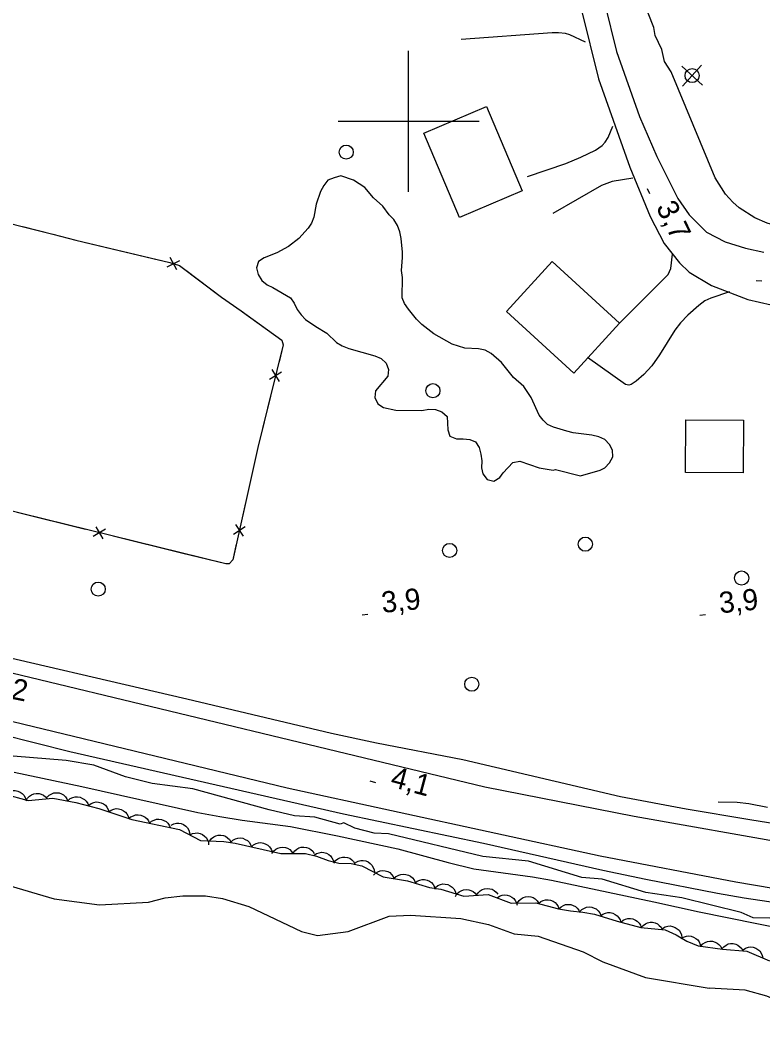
# Model space of a CAD drawing. Extents: x 336540 to 340074, y 5572036 to 5573747.
# Drawn here: x 338144.9 to 338250.2, y 5572471.1 to 5572614.3 of the extents above; entities that cross this region are included whole.
import ezdxf

# ---------------------------------------------------------------- set-up
doc = ezdxf.new("R2010")
doc.units = 0
for name, color, linetype in [('Niveau 19', 7, 'Continuous'), ('Niveau 2', 7, 'Continuous'), ('Niveau 21', 7, 'Continuous'), ('Niveau 22', 7, 'Continuous'), ('Niveau 3', 7, 'Continuous'), ('Niveau 31', 7, 'Continuous'), ('Niveau 36', 7, 'Continuous'), ('Niveau 37', 7, 'Continuous'), ('Niveau 4', 7, 'Continuous'), ('Niveau 44', 7, 'Continuous'), ('Niveau 61', 7, 'Continuous')]:
    doc.layers.add(name, color=color, linetype=linetype)

msp = doc.modelspace()

# ---------------------------------------------------------------- linework, layer by layer
at = {"layer": 'Niveau 19'}
for points in [[(338225.05, 5572611.19), (338222.86, 5572612.27), (338222.26, 5572612.42), (338221.23, 5572612.53), (338220.36, 5572612.53), (338207.43, 5572611.58)], [(338216.87, 5572592.19), (338222.29, 5572594), (338224.42, 5572594.9), (338226.47, 5572595.91), (338227.42, 5572596.58), (338227.87, 5572597.04), (338228.29, 5572597.72), (338228.96, 5572599.29)], [(338231.77, 5572591.94), (338228.83, 5572591.47), (338227.32, 5572590.91), (338220.42, 5572586.94)], [(338229.91, 5572571.41), (338236.79, 5572578.28), (338237.18, 5572579.12), (338237.39, 5572581.15)], [(338245.51, 5572575.83), (338242.85, 5572574.93), (338242, 5572574.53), (338241.14, 5572573.9), (338239.6, 5572572.53), (338238.54, 5572571.45), (338237.73, 5572570.4), (338235.55, 5572566.89), (338234.48, 5572565.35), (338233.36, 5572564.09), (338232.27, 5572563.17), (338231.53, 5572562.68), (338231.22, 5572562.62), (338230.75, 5572562.71), (338225.34, 5572566.54)]]:
    msp.add_lwpolyline(points, dxfattribs=at)
at = {"layer": 'Niveau 2'}
for points in [[(338201.86, 5572571.19), (338201.12, 5572571.96), (338199.96, 5572573.39), (338199.43, 5572574.17), (338199.08, 5572575), (338199.06, 5572575.96), (338199.15, 5572576.92), (338199.13, 5572577.87), (338199, 5572578.83), (338199.13, 5572580.68), (338199.11, 5572581.47), (338198.96, 5572583.38), (338198.77, 5572584.33), (338198.42, 5572585.22), (338197.89, 5572586.06), (338197.26, 5572586.72), (338196.33, 5572587.99), (338195.01, 5572589.14), (338193.79, 5572590.63), (338192.19, 5572591.67), (338190.38, 5572592.25), (338189.42, 5572592), (338188.53, 5572591.64), (338187.98, 5572590.9), (338187.49, 5572590.04), (338186.91, 5572588.23), (338186.55, 5572586.42), (338186.23, 5572585.57), (338185.74, 5572584.83), (338184.41, 5572583.4), (338182.97, 5572582.24), (338181.3, 5572581.36), (338179.51, 5572580.65), (338178.73, 5572580.12), (338178.41, 5572579.22), (338178.66, 5572578.27), (338179.18, 5572577.43), (338179.93, 5572576.83), (338180.72, 5572576.46), (338183.23, 5572574.99), (338183.76, 5572574.22), (338184.17, 5572573.33), (338184.75, 5572572.55), (338185.39, 5572571.89), (338186.82, 5572570.91), (338188.41, 5572569.99), (338189.79, 5572568.67), (338190.59, 5572568.18), (338191.5, 5572567.81), (338195.19, 5572566.77), (338196.1, 5572566.39), (338196.79, 5572565.73), (338197.15, 5572564.84), (338197.05, 5572563.89), (338195.29, 5572561.82), (338195.2, 5572560.87), (338195.61, 5572559.98), (338196.41, 5572559.43), (338198.17, 5572559.08), (338201.89, 5572558.99), (338202.85, 5572559.18), (338203.81, 5572559.14), (338204.71, 5572558.83), (338205.46, 5572558.17), (338205.56, 5572556.26), (338205.86, 5572555.37), (338206.77, 5572554.99), (338207.72, 5572555.01), (338208.68, 5572554.92), (338209.48, 5572554.55), (338210, 5572553.77), (338210.25, 5572552.82), (338210.38, 5572551.87), (338210.35, 5572550.91), (338210.53, 5572550.02), (338211.11, 5572549.24), (338212.08, 5572548.98), (338212.91, 5572549.51), (338213.4, 5572550.19), (338214.78, 5572551.63), (338215.74, 5572551.82), (338218.52, 5572550.87), (338220.5, 5572550.57), (338220.84, 5572550.64), (338224.35, 5572549.76), (338227.15, 5572550.55), (338227.82, 5572550.9), (338228.48, 5572551.59), (338228.97, 5572552.45), (338228.9, 5572553.4), (338228.49, 5572554.18), (338227.8, 5572554.89), (338226.94, 5572555.27), (338225.98, 5572555.53), (338223.32, 5572555.86), (338222.42, 5572556.07), (338220.54, 5572556.64), (338219.69, 5572557.02), (338219.06, 5572557.62), (338218.48, 5572558.34), (338217.36, 5572560.85)], [(338217.36, 5572560.85), (338216.31, 5572562.4), (338214.87, 5572563.71), (338213.14, 5572565.81), (338211.7, 5572567.07), (338210.85, 5572567.56), (338209.89, 5572567.76), (338207.97, 5572567.84), (338206.15, 5572568.41), (338203.58, 5572569.88), (338201.86, 5572571.19)], [(338251.23, 5572487.05), (338248.85, 5572487.1), (338247.13, 5572487.87), (338238.72, 5572489.97), (338233.62, 5572490.73), (338227.42, 5572492.62), (338224.55, 5572492.81), (338216.99, 5572495.14), (338210.52, 5572495.82), (338197.16, 5572499.03), (338195.13, 5572499.1), (338192.38, 5572499.82), (338190.81, 5572500.57), (338190.31, 5572500.39), (338186.71, 5572501.4), (338183.83, 5572501.59), (338180.22, 5572502.4), (338169.42, 5572505.42), (338163.63, 5572506.13), (338159.85, 5572507.11), (338155.37, 5572508.76), (338151.45, 5572509.4), (338143.95, 5572510.04)], [(338142.86, 5572491.84), (338149.74, 5572489.81), (338156.19, 5572488.97)], [(338156.19, 5572488.97), (338163.12, 5572489.32), (338165.48, 5572489.95), (338167.99, 5572490.24), (338171.2, 5572490.24), (338173.6, 5572489.87), (338177.36, 5572488.7), (338184.83, 5572485.18), (338187.07, 5572484.6), (338191.43, 5572485.17), (338197.25, 5572487.34), (338200.27, 5572487.49), (338207.42, 5572487.01), (338211.34, 5572486.19), (338214.96, 5572484.85), (338218.36, 5572484.52), (338224.74, 5572482.3), (338227.52, 5572480.9), (338233.56, 5572478.68), (338242.61, 5572477.13)], [(338310.02, 5572472.61), (338305.01, 5572471.67), (338294.03, 5572471.11), (338287.06, 5572471.59), (338285.35, 5572471.85), (338277.26, 5572471.44), (338269.1, 5572471.88), (338265.18, 5572472.69), (338262.61, 5572473.05), (338258.55, 5572473.37), (338255.61, 5572474.4), (338253.55, 5572474.8), (338250.78, 5572476.01), (338247.7, 5572476.87), (338242.61, 5572477.13)]]:
    msp.add_lwpolyline(points, dxfattribs=at)
at = {"layer": 'Niveau 21'}
for points in [[(338224.49, 5572615.76), (338226.93, 5572606.02), (338231.37, 5572593.49), (338234.22, 5572586.51), (338236.23, 5572582.7), (338238.39, 5572579.92), (338239.79, 5572578.61), (338242.92, 5572576.72), (338248.08, 5572574.73), (338253.04, 5572573.6), (338258.3, 5572573.15), (338266.58, 5572573.67), (338269.27, 5572573.96), (338276.64, 5572575.63), (338287.48, 5572579.5), (338296.13, 5572583.09), (338307.71, 5572588.85), (338310.02, 5572590.14), (338317.96, 5572594.22), (338329.37, 5572600.8), (338345.19, 5572610.49), (338347.65, 5572612.13), (338363.65, 5572621.96)], [(338227.82, 5572616.59), (338229.48, 5572609.87), (338232.74, 5572600.69), (338235.19, 5572595.03), (338238.16, 5572589.05), (338239.78, 5572586.75), (338242.25, 5572584.3), (338244.86, 5572582.91), (338247.77, 5572582.01), (338250.34, 5572581.44)], [(338254.44, 5572497.52), (338231.96, 5572501.46), (338210.81, 5572505.65), (338121.36, 5572527.18)], [(338135.56, 5572525.81), (338168.53, 5572518.16), (338189.08, 5572513.29), (338195.46, 5572511.94), (338207.68, 5572509.54), (338230.05, 5572504.32), (338239.33, 5572502.55), (338248.37, 5572501.03), (338256.03, 5572499.84)], [(338262.54, 5572487.67), (338247.56, 5572489.9), (338243.78, 5572490.56), (338233.62, 5572492.53), (338227.55, 5572493.82), (338210.63, 5572497.64), (338190.76, 5572501.8), (338151.96, 5572510.63), (338122.69, 5572518.02)], [(338143.89, 5572514.94), (338182.77, 5572505.53), (338227.16, 5572495.88), (338246.41, 5572492.2), (338254.48, 5572490.84)]]:
    msp.add_lwpolyline(points, dxfattribs=at)
at = {"layer": 'Niveau 22'}
msp.add_lwpolyline([(338144.05, 5572507.74), (338153.68, 5572505.72), (338170.13, 5572502.06), (338173.22, 5572501.46), (338176.39, 5572500.97), (338183.27, 5572500.04), (338189.89, 5572498.75), (338198.47, 5572496.88), (338205.6, 5572494.94), (338209.25, 5572494.08), (338217.57, 5572492.92), (338220.24, 5572492.44), (338234.77, 5572489.4), (338241.18, 5572487.98), (338253.57, 5572485.46)], dxfattribs=at)
at = {"layer": 'Niveau 3'}
for p, q in [((338233.8, 5572590.46), (338234.14, 5572589.75)), ((338249.26, 5572577.44), (338250.05, 5572577.37)), ((338193.42, 5572530.06), (338194.22, 5572530.15)), ((338241.29, 5572530), (338242.08, 5572530.08)), ((338194.5, 5572506.51), (338195.28, 5572506.31))]:
    msp.add_line(p, q, dxfattribs=at)
at = {"layer": 'Niveau 31'}
for points in [[(338211.02, 5572602.09), (338216.1, 5572590.14), (338207.22, 5572586.37), (338202.14, 5572598.32), (338211.02, 5572602.09)], [(338220.33, 5572580.15), (338229.91, 5572571.41), (338223.44, 5572564.31), (338213.85, 5572573.04), (338220.33, 5572580.15)], [(338239.3, 5572557.71), (338247.46, 5572557.65), (338247.41, 5572550.18), (338239.25, 5572550.23), (338239.3, 5572557.71)]]:
    msp.add_lwpolyline(points, dxfattribs=at)
at = {"layer": 'Niveau 36'}
for p, q in [((338241.66, 5572605.12), (338238.71, 5572607.81)), ((338238.84, 5572604.99), (338241.53, 5572607.94))]:
    msp.add_line(p, q, dxfattribs=at)
for centre in [(338240.19, 5572606.47), (338191.14, 5572595.63), (338203.44, 5572561.82), (338225.05, 5572540.07), (338205.81, 5572539.18), (338247.21, 5572535.27), (338155.98, 5572533.7), (338208.95, 5572520.22)]:
    msp.add_circle(centre, 1, dxfattribs=at)
at = {"layer": 'Niveau 37'}
for p, q in [((338167.12, 5572578.93), (338166.2, 5572580.71)), ((338165.77, 5572579.36), (338167.55, 5572580.28)), ((338180.62, 5572564.83), (338181.65, 5572563.12)), ((338180.28, 5572563.46), (338181.99, 5572564.49)), ((338157, 5572542.19), (338155.29, 5572541.16)), ((338155.63, 5572542.53), (338156.66, 5572540.82)), ((338175.15, 5572541.5), (338176.84, 5572542.57)), ((338175.46, 5572542.88), (338176.54, 5572541.19))]:
    msp.add_line(p, q, dxfattribs=at)
for points in [[(338178.61, 5572553.75), (338175.06, 5572537.83), (338174.57, 5572537.29), (338174.07, 5572537.26), (338116.08, 5572551.54), (338112.83, 5572552.43), (338089.41, 5572558.02), (338080.16, 5572560.49), (338080.28, 5572561.86), (338084.31, 5572578.13), (338088.09, 5572592.72), (338098.53, 5572593.83), (338105.43, 5572594.66), (338106.77, 5572594.72), (338149.54, 5572584.02), (338152.79, 5572583.15), (338166.12, 5572579.99), (338167.5, 5572579.55), (338173.45, 5572575.05), (338176.24, 5572573.14), (338182, 5572568.99), (338182.21, 5572568.32), (338178.61, 5572553.75)], [(338145.3, 5572585.08), (338149.54, 5572584.02), (338152.79, 5572583.15), (338154.99, 5572582.63)], [(338154.99, 5572582.63), (338164.72, 5572580.32)], [(338168.39, 5572578.88), (338173.45, 5572575.05), (338176.24, 5572573.14), (338176.46, 5572572.98)], [(338176.46, 5572572.98), (338182, 5572568.99), (338182.21, 5572568.32), (338181.62, 5572565.92)], [(338180.66, 5572562.04), (338178.61, 5572553.75)], [(338178.61, 5572553.75), (338176.43, 5572543.99)], [(338154.2, 5572542.15), (338144.49, 5572544.54)], [(338167.8, 5572538.8), (338158.09, 5572541.2)], [(338175.56, 5572540.09), (338175.06, 5572537.83), (338174.57, 5572537.29), (338174.07, 5572537.26), (338167.8, 5572538.8)]]:
    msp.add_lwpolyline(points, dxfattribs=at)
at = {"layer": 'Niveau 4'}
for points in [[(338274.68, 5572585.55), (338264.59, 5572584.27), (338260.21, 5572584.08), (338254.44, 5572584.51), (338250.84, 5572585.54), (338249.1, 5572586.31), (338246.84, 5572587.74), (338245.96, 5572588.54), (338244.91, 5572589.68), (338243.44, 5572591.99), (338237.22, 5572606.99), (338236.29, 5572608.48), (338235.9, 5572610.15), (338234.95, 5572612.13), (338234.74, 5572613.31), (338233.97, 5572615.33), (338233.55, 5572617.16), (338232.99, 5572618.66), (338232, 5572621.85), (338231.53, 5572624.88), (338231.54, 5572628.44), (338231.96, 5572630.67), (338232.56, 5572632.2), (338234.01, 5572633.97)], [(338243.87, 5572503.56), (338246.56, 5572503.51), (338248.24, 5572503.33), (338250.86, 5572502.79)]]:
    msp.add_lwpolyline(points, dxfattribs=at)
at = {"layer": 'Niveau 44'}
for points in [[(338142.6, 5572504.69), (338146.07, 5572503.75), (338149.54, 5572504.06), (338152.79, 5572503.45), (338156.05, 5572502.6), (338160.74, 5572501.03), (338167.52, 5572499.62), (338170.48, 5572498.07), (338173.79, 5572497.94), (338175.42, 5572497.71), (338181.87, 5572496.24), (338185.39, 5572496.25), (338186.92, 5572495.85), (338188.57, 5572495.23), (338190.1, 5572494.86), (338191.84, 5572494.8), (338193.36, 5572494.49), (338196.38, 5572492.92), (338199.84, 5572492.34), (338202.96, 5572491.42), (338204.54, 5572491.2), (338207.8, 5572490.21), (338211.29, 5572490.4), (338214.55, 5572489.21), (338218.05, 5572489.24), (338221.25, 5572488.39), (338222.95, 5572488.09), (338224.69, 5572487.93), (338226.37, 5572487.65), (338229.55, 5572486.63), (338232.94, 5572485.73), (338236.37, 5572485.43), (338237.94, 5572484.71), (338239.45, 5572483.83), (338241.04, 5572483.16), (338244.52, 5572482.7), (338247.94, 5572482.39), (338251.18, 5572481.03)], [(338142.86, 5572504.62), (338143.18, 5572504.89), (338143.55, 5572505.06), (338143.87, 5572505.15), (338144.22, 5572505.15), (338144.59, 5572505.08), (338144.93, 5572504.92), (338145.21, 5572504.75), (338145.45, 5572504.49), (338145.64, 5572504.17), (338145.76, 5572503.83)], [(338145.75, 5572503.72), (338145.95, 5572504.09), (338146.24, 5572504.37), (338146.51, 5572504.57), (338146.84, 5572504.69), (338147.2, 5572504.75), (338147.59, 5572504.72), (338147.91, 5572504.66), (338148.22, 5572504.49), (338148.51, 5572504.27), (338148.74, 5572503.99)], [(338148.75, 5572504.21), (338149.04, 5572504.51), (338149.4, 5572504.7), (338149.71, 5572504.82), (338150.06, 5572504.84), (338150.43, 5572504.81), (338150.79, 5572504.67), (338151.08, 5572504.53), (338151.33, 5572504.28), (338151.55, 5572503.99), (338151.7, 5572503.66)], [(338151.71, 5572503.73), (338152.03, 5572504.01), (338152.4, 5572504.17), (338152.71, 5572504.27), (338153.07, 5572504.27), (338153.43, 5572504.21), (338153.78, 5572504.05), (338154.06, 5572503.89), (338154.3, 5572503.63), (338154.5, 5572503.31), (338154.62, 5572502.97)], [(338154.65, 5572503.07), (338154.98, 5572503.32), (338155.36, 5572503.47), (338155.68, 5572503.54), (338156.03, 5572503.52), (338156.39, 5572503.43), (338156.73, 5572503.25), (338157, 5572503.07), (338157.22, 5572502.79), (338157.39, 5572502.46), (338157.49, 5572502.12)], [(338157.49, 5572502.12), (338157.82, 5572502.37), (338158.2, 5572502.51), (338158.53, 5572502.59), (338158.88, 5572502.57), (338159.24, 5572502.48), (338159.57, 5572502.3), (338159.84, 5572502.11), (338160.06, 5572501.84), (338160.24, 5572501.51), (338160.34, 5572501.17)], [(338160.32, 5572501.12), (338160.62, 5572501.41), (338160.98, 5572501.59), (338161.29, 5572501.71), (338161.65, 5572501.72), (338162.01, 5572501.68), (338162.37, 5572501.54), (338162.66, 5572501.39), (338162.91, 5572501.14), (338163.12, 5572500.84), (338163.26, 5572500.51)], [(338163.26, 5572500.51), (338163.56, 5572500.8), (338163.92, 5572500.98), (338164.23, 5572501.09), (338164.58, 5572501.11), (338164.95, 5572501.07), (338165.31, 5572500.93), (338165.6, 5572500.78), (338165.84, 5572500.53), (338166.06, 5572500.23), (338166.2, 5572499.9)], [(338166.32, 5572500.25), (338166.69, 5572500.44), (338167.09, 5572500.53), (338167.42, 5572500.55), (338167.76, 5572500.47), (338168.1, 5572500.33), (338168.41, 5572500.09), (338168.65, 5572499.87), (338168.82, 5572499.56), (338168.94, 5572499.21), (338168.98, 5572498.86)], [(338168.98, 5572498.86), (338169.35, 5572499.05), (338169.75, 5572499.13), (338170.08, 5572499.16), (338170.42, 5572499.08), (338170.76, 5572498.93), (338171.07, 5572498.7), (338171.3, 5572498.48), (338171.47, 5572498.17), (338171.6, 5572497.82), (338171.64, 5572497.46)], [(338171.79, 5572498.02), (338172.03, 5572498.36), (338172.36, 5572498.6), (338172.65, 5572498.76), (338172.99, 5572498.84), (338173.36, 5572498.85), (338173.74, 5572498.77), (338174.05, 5572498.67), (338174.33, 5572498.47), (338174.59, 5572498.21), (338174.78, 5572497.9)], [(338174.78, 5572497.85), (338175.09, 5572498.14), (338175.45, 5572498.32), (338175.77, 5572498.42), (338176.12, 5572498.44), (338176.49, 5572498.39), (338176.84, 5572498.24), (338177.13, 5572498.08), (338177.37, 5572497.83), (338177.58, 5572497.52), (338177.71, 5572497.19)], [(338177.71, 5572497.19), (338178.01, 5572497.47), (338178.38, 5572497.65), (338178.69, 5572497.76), (338179.04, 5572497.77), (338179.41, 5572497.72), (338179.76, 5572497.57), (338180.05, 5572497.42), (338180.29, 5572497.16), (338180.5, 5572496.86), (338180.63, 5572496.52)], [(338180.6, 5572496.24), (338180.84, 5572496.58), (338181.15, 5572496.84), (338181.43, 5572497.01), (338181.77, 5572497.1), (338182.14, 5572497.14), (338182.52, 5572497.07), (338182.83, 5572496.99), (338183.13, 5572496.79), (338183.4, 5572496.54), (338183.6, 5572496.24)], [(338183.6, 5572496.24), (338183.84, 5572496.59), (338184.15, 5572496.85), (338184.43, 5572497.02), (338184.77, 5572497.11), (338185.14, 5572497.15), (338185.52, 5572497.08), (338185.83, 5572497), (338186.13, 5572496.8), (338186.4, 5572496.55), (338186.6, 5572496.25)], [(338186.58, 5572495.98), (338186.92, 5572496.22), (338187.3, 5572496.35), (338187.63, 5572496.41), (338187.98, 5572496.38), (338188.33, 5572496.28), (338188.66, 5572496.08), (338188.93, 5572495.89), (338189.13, 5572495.61), (338189.3, 5572495.27), (338189.38, 5572494.92)], [(338189.4, 5572494.88), (338189.64, 5572495.22), (338189.97, 5572495.47), (338190.25, 5572495.63), (338190.6, 5572495.71), (338190.97, 5572495.73), (338191.34, 5572495.65), (338191.65, 5572495.55), (338191.94, 5572495.35), (338192.2, 5572495.09), (338192.39, 5572494.78)], [(338192.47, 5572494.95), (338192.84, 5572495.15), (338193.24, 5572495.23), (338193.57, 5572495.25), (338193.91, 5572495.18), (338194.25, 5572495.03), (338194.56, 5572494.8), (338194.8, 5572494.58), (338194.97, 5572494.27), (338195.09, 5572493.92), (338195.14, 5572493.57)], [(338195, 5572493.15), (338195.29, 5572493.45), (338195.64, 5572493.65), (338195.95, 5572493.78), (338196.3, 5572493.81), (338196.66, 5572493.78), (338197.03, 5572493.66), (338197.32, 5572493.52), (338197.58, 5572493.28), (338197.81, 5572492.98), (338197.96, 5572492.66)], [(338197.96, 5572492.66), (338198.24, 5572492.96), (338198.6, 5572493.16), (338198.91, 5572493.28), (338199.26, 5572493.31), (338199.62, 5572493.28), (338199.99, 5572493.16), (338200.28, 5572493.02), (338200.54, 5572492.78), (338200.77, 5572492.49), (338200.92, 5572492.16)], [(338200.89, 5572492.03), (338201.21, 5572492.3), (338201.58, 5572492.45), (338201.9, 5572492.54), (338202.25, 5572492.53), (338202.62, 5572492.46), (338202.96, 5572492.29), (338203.24, 5572492.11), (338203.46, 5572491.84), (338203.65, 5572491.53), (338203.76, 5572491.18)], [(338203.82, 5572491.42), (338204.14, 5572491.68), (338204.52, 5572491.84), (338204.84, 5572491.92), (338205.19, 5572491.91), (338205.55, 5572491.83), (338205.89, 5572491.66), (338206.17, 5572491.48), (338206.39, 5572491.21), (338206.58, 5572490.89), (338206.69, 5572490.55)], [(338206.64, 5572490.15), (338206.85, 5572490.5), (338207.15, 5572490.78), (338207.43, 5572490.96), (338207.76, 5572491.07), (338208.13, 5572491.13), (338208.51, 5572491.08), (338208.83, 5572491.01), (338209.13, 5572490.83), (338209.41, 5572490.6), (338209.63, 5572490.31)], [(338209.63, 5572490.31), (338209.85, 5572490.67), (338210.15, 5572490.94), (338210.42, 5572491.13), (338210.76, 5572491.24), (338211.12, 5572491.29), (338211.5, 5572491.24), (338211.82, 5572491.17), (338212.13, 5572491), (338212.41, 5572490.76), (338212.63, 5572490.47)], [(338212.55, 5572489.94), (338212.89, 5572490.19), (338213.27, 5572490.32), (338213.6, 5572490.38), (338213.95, 5572490.35), (338214.3, 5572490.25), (338214.64, 5572490.06), (338214.9, 5572489.87), (338215.11, 5572489.59), (338215.28, 5572489.26), (338215.37, 5572488.91)], [(338215.42, 5572489.22), (338215.65, 5572489.57), (338215.96, 5572489.82), (338216.25, 5572490), (338216.58, 5572490.09), (338216.95, 5572490.13), (338217.33, 5572490.07), (338217.65, 5572489.98), (338217.94, 5572489.79), (338218.22, 5572489.54), (338218.42, 5572489.24)], [(338218.41, 5572489.15), (338218.72, 5572489.42), (338219.09, 5572489.59), (338219.41, 5572489.68), (338219.76, 5572489.68), (338220.13, 5572489.62), (338220.47, 5572489.46), (338220.76, 5572489.29), (338220.99, 5572489.03), (338221.19, 5572488.71), (338221.31, 5572488.37)], [(338221.31, 5572488.38), (338221.6, 5572488.68), (338221.95, 5572488.88), (338222.26, 5572489), (338222.61, 5572489.03), (338222.98, 5572488.99), (338223.34, 5572488.87), (338223.64, 5572488.72), (338223.89, 5572488.48), (338224.12, 5572488.19), (338224.26, 5572487.86)], [(338224.28, 5572488), (338224.57, 5572488.3), (338224.92, 5572488.5), (338225.23, 5572488.62), (338225.58, 5572488.66), (338225.95, 5572488.63), (338226.31, 5572488.5), (338226.6, 5572488.37), (338226.86, 5572488.13), (338227.09, 5572487.83), (338227.24, 5572487.51)], [(338227.21, 5572487.38), (338227.54, 5572487.64), (338227.92, 5572487.79), (338228.24, 5572487.86), (338228.59, 5572487.85), (338228.95, 5572487.76), (338229.29, 5572487.59), (338229.56, 5572487.41), (338229.78, 5572487.13), (338229.97, 5572486.81), (338230.07, 5572486.46)], [(338230.07, 5572486.49), (338230.39, 5572486.77), (338230.76, 5572486.93), (338231.08, 5572487.03), (338231.43, 5572487.03), (338231.79, 5572486.96), (338232.14, 5572486.8), (338232.42, 5572486.64), (338232.66, 5572486.37), (338232.86, 5572486.06), (338232.97, 5572485.72)], [(338232.97, 5572485.73), (338233.24, 5572486.05), (338233.58, 5572486.28), (338233.87, 5572486.43), (338234.22, 5572486.49), (338234.59, 5572486.49), (338234.96, 5572486.39), (338235.26, 5572486.27), (338235.54, 5572486.05), (338235.79, 5572485.78), (338235.96, 5572485.47)], [(338236, 5572485.6), (338236.36, 5572485.82), (338236.75, 5572485.92), (338237.08, 5572485.96), (338237.42, 5572485.9), (338237.77, 5572485.77), (338238.09, 5572485.56), (338238.34, 5572485.35), (338238.52, 5572485.05), (338238.67, 5572484.7), (338238.73, 5572484.35)], [(338238.64, 5572484.17), (338238.99, 5572484.4), (338239.38, 5572484.51), (338239.7, 5572484.56), (338240.05, 5572484.51), (338240.4, 5572484.4), (338240.73, 5572484.19), (338240.98, 5572483.99), (338241.18, 5572483.7), (338241.33, 5572483.36), (338241.4, 5572483.01)], [(338241.43, 5572483.11), (338241.71, 5572483.42), (338242.05, 5572483.63), (338242.35, 5572483.77), (338242.7, 5572483.81), (338243.07, 5572483.8), (338243.44, 5572483.68), (338243.74, 5572483.55), (338244, 5572483.32), (338244.24, 5572483.04), (338244.4, 5572482.72)], [(338244.4, 5572482.71), (338244.67, 5572483.03), (338245, 5572483.26), (338245.3, 5572483.41), (338245.65, 5572483.47), (338246.02, 5572483.46), (338246.39, 5572483.37), (338246.69, 5572483.25), (338246.97, 5572483.03), (338247.22, 5572482.75), (338247.39, 5572482.44)], [(338247.43, 5572482.6), (338247.78, 5572482.83), (338248.17, 5572482.95), (338248.5, 5572483), (338248.85, 5572482.95), (338249.2, 5572482.83), (338249.52, 5572482.63), (338249.78, 5572482.43), (338249.97, 5572482.13), (338250.13, 5572481.8), (338250.2, 5572481.44)]]:
    msp.add_lwpolyline(points, dxfattribs=at)
at = {"layer": 'Niveau 61'}
for points in [[(338200, 5572590), (338200, 5572610)], [(338190, 5572600), (338210, 5572600)]]:
    msp.add_lwpolyline(points, dxfattribs=at)

# ---------------------------------------------------------------- texts
at = {"layer": 'Niveau 3'}
for s, rotation, p in [('3,7    ', 295.9738, (338235.02, 5572587.84)), ('3,9    ', 5.8894, (338196.28, 5572530.32)), ('3,9    ', 5.8894, (338244.15, 5572530.26)), ('4,2    ', 348.602, (338140.2, 5572518.85)), ('4,1    ', 345.0417, (338197.27, 5572505.74))]:
    msp.add_text(s, height=3, rotation=rotation, dxfattribs=at).set_placement(p)

doc.saveas('drawing.dxf')
